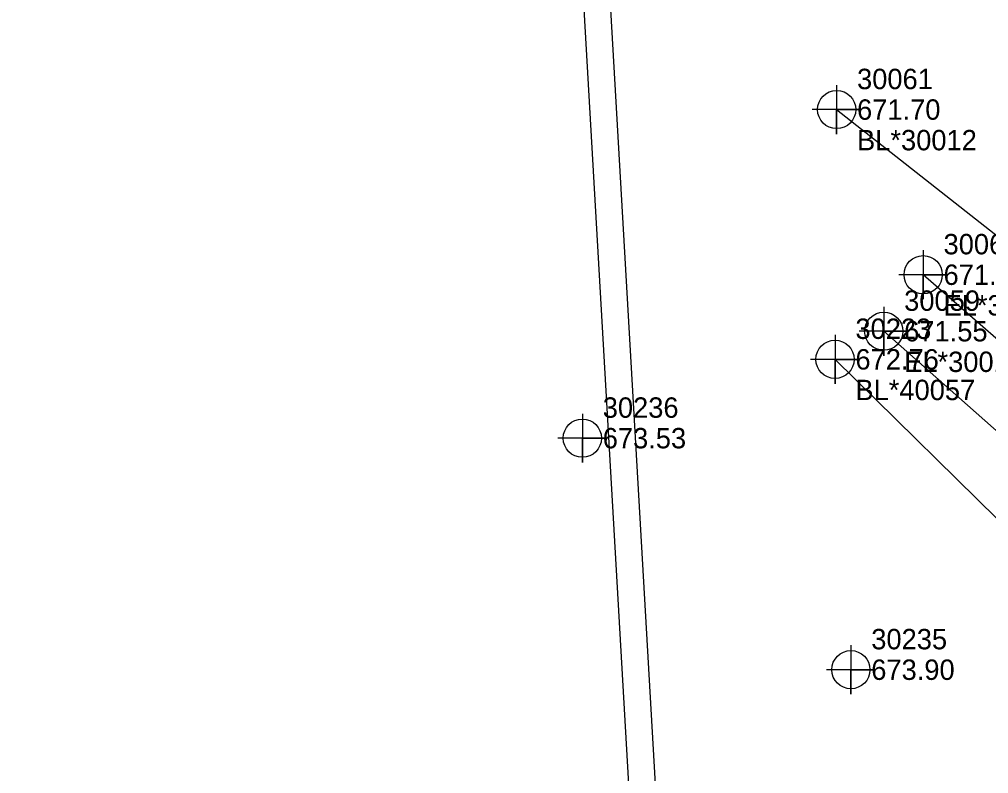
# Model space of a CAD drawing. Extents: x 1331606 to 1438728, y -485208 to 1373898.
# Drawn here: x 1378851.4 to 1378970.2, y 552594.5 to 552686.9 of the extents above; entities that cross this region are included whole.
import ezdxf

# ---------------------------------------------------------------- set-up
doc = ezdxf.new("R2010")
doc.units = 0
for name, color, linetype in [('Exist DTM Breakline', 7, 'Continuous'), ('Exist DTM Breakline Cogo Comment', 7, 'Continuous'), ('Exist DTM Breakline Cogo Elevation', 7, 'Continuous'), ('Exist DTM Breakline Cogo Number', 7, 'Continuous'), ('Exist DTM Breakline Cogo Point CELL', 7, 'Continuous'), ('Exist DTM Crownline', 7, 'Continuous'), ('Exist DTM Crownline Cogo Comment', 7, 'Continuous'), ('Exist DTM Crownline Cogo Elevation', 7, 'Continuous'), ('Exist DTM Crownline Cogo Number', 7, 'Continuous'), ('Exist DTM Crownline Cogo Point CELL', 7, 'Continuous'), ('Exist DTM Regular Point CELL', 7, 'Continuous'), ('Exist DTM Regular Point Cogo Elevation', 7, 'Continuous'), ('Exist DTM Regular Point Cogo Number', 7, 'Continuous'), ('Exist Roads EOP', 7, 'Continuous'), ('Exist Roads EOP Cogo Comment', 7, 'Continuous'), ('Exist Roads EOP Cogo Elevation', 7, 'Continuous'), ('Exist Roads EOP Cogo Number', 7, 'Continuous'), ('Exist Roads EOP Cogo Point CELL', 7, 'Continuous'), ('Exist Roads EOP Other', 7, 'Continuous')]:
    doc.layers.add(name, color=color, linetype=linetype)

msp = doc.modelspace()

# ---------------------------------------------------------------- linework, layer by layer
at = {"layer": 'Exist DTM Breakline'}
msp.add_lwpolyline([(1378951.3861, 552645.2498), (1378973.7368000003, 552623.2363), (1378983.8492, 552608.8693000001), (1378981.7635000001, 552594.4797), (1378956.6937000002, 552569.0235), (1378932.5816, 552539.3052)], dxfattribs=at)
at = {"layer": 'Exist DTM Breakline Cogo Point CELL'}
msp.add_lwpolyline([(1378951.3861, 552648.2498), (1378951.3861, 552642.2498), (1378951.3861, 552645.2498), (1378954.3861, 552645.2498), (1378948.3861, 552645.2498)], dxfattribs=at)
msp.add_circle((1378951.3861, 552645.2498), 2.344041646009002, dxfattribs=at)
at = {"layer": 'Exist DTM Crownline'}
msp.add_lwpolyline([(1379007.2675, 552618.4445), (1378994.656, 552627.3169), (1378962.1908, 552655.6212)], dxfattribs=at)
at = {"layer": 'Exist DTM Crownline Cogo Point CELL'}
msp.add_lwpolyline([(1378962.1908, 552658.6212), (1378962.1908, 552652.6212), (1378962.1908, 552655.6212), (1378965.1908, 552655.6212), (1378959.1908, 552655.6212)], dxfattribs=at)
msp.add_circle((1378962.1908, 552655.6212), 2.344041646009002, dxfattribs=at)
at = {"layer": 'Exist DTM Regular Point CELL'}
for points in [[(1378920.4099, 552638.5874), (1378920.4099, 552632.5874), (1378920.4099, 552635.5874), (1378923.4099, 552635.5874), (1378917.4099, 552635.5874)], [(1378953.3287000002, 552610.1998), (1378953.3287000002, 552604.1998), (1378953.3287000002, 552607.1998), (1378956.3287000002, 552607.1998), (1378950.3287000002, 552607.1998)]]:
    msp.add_lwpolyline(points, dxfattribs=at)
for centre in [(1378920.4099, 552635.5874000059), (1378953.3287000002, 552607.1998)]:
    msp.add_circle(centre, 2.344041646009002, dxfattribs=at)
at = {"layer": 'Exist Roads EOP'}
msp.add_line((1378988.7605, 552620.9303), (1378957.3637, 552648.6984), dxfattribs=at)
msp.add_lwpolyline([(1378951.5862, 552675.8736), (1378986.2201000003, 552648.6017000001), (1379002.098, 552636.0706)], dxfattribs=at)
msp.add_spline([(1378922.0202, 552447.8495), (1378948.3154, 552477.2189), (1378976.9149, 552509.0975), (1378983.8473, 552517.0012), (1379007.2744000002, 552543.9418), (1379035.5047000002, 552576.1768000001), (1379055.8822, 552599.2135), (1379082.2093, 552631.1586000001), (1379098.0889, 552650.3861)], degree=3, dxfattribs=at)
at = {"layer": 'Exist Roads EOP Cogo Point CELL'}
for points in [[(1378951.5862, 552678.8736), (1378951.5862, 552672.8736), (1378951.5862, 552675.8736), (1378954.5862, 552675.8736), (1378948.5862, 552675.8736)], [(1378957.3637, 552651.6984), (1378957.3637, 552645.6984), (1378957.3637, 552648.6984), (1378960.3637, 552648.6984), (1378954.3637, 552648.6984)]]:
    msp.add_lwpolyline(points, dxfattribs=at)
for centre in [(1378951.5862, 552675.873600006), (1378957.3637, 552648.6984000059)]:
    msp.add_circle(centre, 2.344041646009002, dxfattribs=at)
at = {"layer": 'Exist Roads EOP Other'}
msp.add_spline([(1378930.0704, 552542.9155), (1378932.5817, 552537.9158), (1378932.5817, 552537.9158), (1378929.449, 552534.7859), (1378926.8962, 552542.0254000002)], degree=3, dxfattribs=at)

# ---------------------------------------------------------------- texts
at = {"layer": 'Exist DTM Breakline Cogo Comment'}
msp.add_text('BL*40057', height=2.5, dxfattribs=at).set_placement((1378953.8861, 552640.2498))
at = {"layer": 'Exist DTM Breakline Cogo Elevation'}
msp.add_text('672.76', height=2.5, dxfattribs=at).set_placement((1378953.8861, 552643.9998))
at = {"layer": 'Exist DTM Breakline Cogo Number'}
msp.add_text('30223', height=2.5, dxfattribs=at).set_placement((1378953.8861, 552647.7498))
at = {"layer": 'Exist DTM Crownline Cogo Comment'}
msp.add_text('EL*30088', height=2.5, dxfattribs=at).set_placement((1378964.6908, 552650.6212))
at = {"layer": 'Exist DTM Crownline Cogo Elevation'}
msp.add_text('671.60', height=2.5, dxfattribs=at).set_placement((1378964.6908, 552654.3712))
at = {"layer": 'Exist DTM Crownline Cogo Number'}
msp.add_text('30060', height=2.5, dxfattribs=at).set_placement((1378964.6908, 552658.1212))
at = {"layer": 'Exist DTM Regular Point Cogo Elevation'}
for s, p in [('673.53', (1378922.9099, 552634.3374)), ('673.90', (1378955.8287000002, 552605.9498))]:
    msp.add_text(s, height=2.5, dxfattribs=at).set_placement(p)
at = {"layer": 'Exist DTM Regular Point Cogo Number'}
for s, p in [('30236', (1378922.9099, 552638.0874)), ('30235', (1378955.8287000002, 552609.6998))]:
    msp.add_text(s, height=2.5, dxfattribs=at).set_placement(p)
at = {"layer": 'Exist Roads EOP Cogo Comment'}
for s, p in [('BL*30012', (1378954.0862, 552670.8736)), ('EL*30012', (1378959.8637, 552643.6984))]:
    msp.add_text(s, height=2.5, dxfattribs=at).set_placement(p)
at = {"layer": 'Exist Roads EOP Cogo Elevation'}
for s, p in [('671.70', (1378954.0862, 552674.6236)), ('671.55', (1378959.8637, 552647.4484))]:
    msp.add_text(s, height=2.5, dxfattribs=at).set_placement(p)
at = {"layer": 'Exist Roads EOP Cogo Number'}
for s, p in [('30061', (1378954.0862, 552678.3736)), ('30059', (1378959.8637, 552651.1984))]:
    msp.add_text(s, height=2.5, dxfattribs=at).set_placement(p)

doc.saveas('drawing.dxf')
